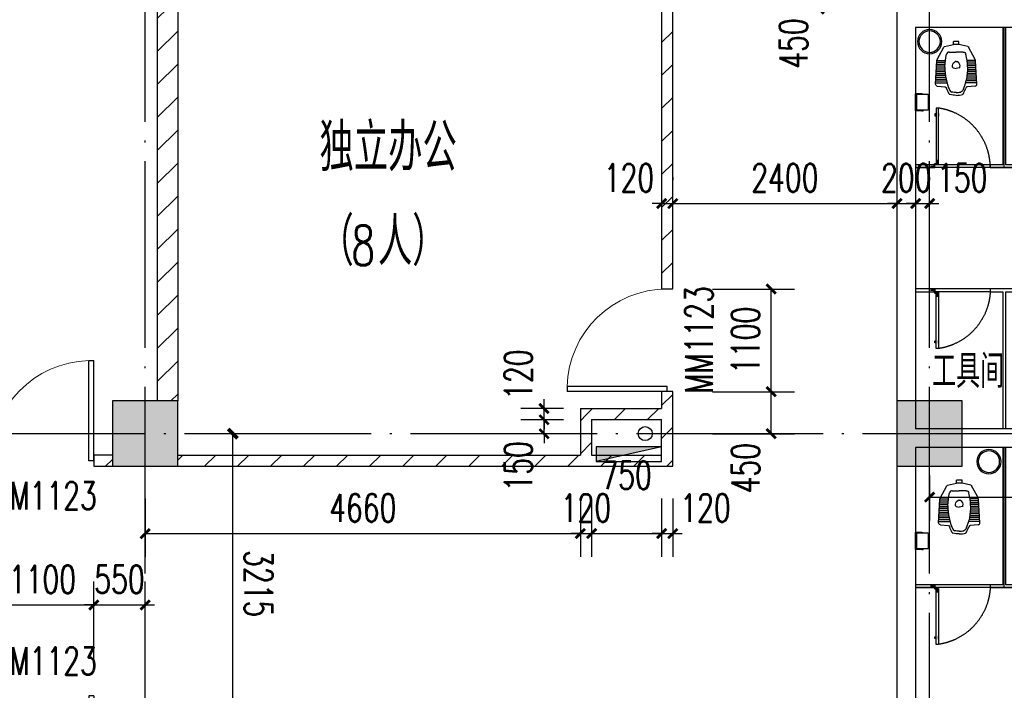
# Model space of a CAD drawing. Extents: x 797781 to 1255204, y 21234 to 1024248.
# Tile 687 of 1056: x 920364 to 930908, y 766681 to 773867. Entities that reach past the tile are written whole.
import ezdxf

# ---------------------------------------------------------------- set-up
doc = ezdxf.new("R2010")
doc.units = 0
doc.header["$LTSCALE"] = 1000
doc.header["$MEASUREMENT"] = 0
doc.linetypes.add('230303生产综合楼-平面图_t8$0$DASHED', pattern=[0.75, 0.5, -0.25])
doc.linetypes.add('230303生产综合楼-平面图_t8$0$DOTE', pattern=[2.42, 2, -0.2, 0.02, -0.2])
for name, color, linetype in [('230303生产综合楼-平面图_t8$0$00-隔断-JYZS', 54, 'Continuous'), ('230303生产综合楼-平面图_t8$0$COLUMN', 40, 'Continuous'), ('230303生产综合楼-平面图_t8$0$DOTE', 1, '230303生产综合楼-平面图_t8$0$DOTE'), ('230303生产综合楼-平面图_t8$0$FC-过门石-JYZS', 147, 'Continuous'), ('230303生产综合楼-平面图_t8$0$FF-厨卫具-JYZS', 44, 'Continuous'), ('230303生产综合楼-平面图_t8$0$FF-门扇-JYZS', 12, 'Continuous'), ('230303生产综合楼-平面图_t8$0$PUB_DIM', 3, 'Continuous'), ('230303生产综合楼-平面图_t8$0$PUB_HATCH', 8, 'Continuous'), ('230303生产综合楼-平面图_t8$0$PUB_TEXT', 7, 'Continuous'), ('230303生产综合楼-平面图_t8$0$RC-套线看线-JYZS', 12, 'Continuous'), ('230303生产综合楼-平面图_t8$0$STAIR', 2, 'Continuous'), ('230303生产综合楼-平面图_t8$0$WALL', 40, 'Continuous'), ('230303生产综合楼-平面图_t8$0$WALL-MOVE', 6, 'Continuous'), ('230303生产综合楼-平面图_t8$0$WINDOW', 4, 'Continuous'), ('230303生产综合楼-平面图_t8$0$WINDOW_TEXT', 7, 'Continuous'), ('EQUIP_消火栓', 7, 'Continuous'), ('PUB_DIM', 3, 'Continuous'), ('PUB_HATCH', 8, 'Continuous'), ('VPIPE-消防', 1, 'Continuous')]:
    doc.layers.add(name, color=color, linetype=linetype)
doc.styles.add('230303生产综合楼-平面图_t8$0$_TCH_DIM', font='SIMPLEX', dxfattribs={"bigfont": 'GBCBIG'})
doc.styles.add('230303生产综合楼-平面图_T8$0$_TCH_DIM_T3', font='SIMPLEX', dxfattribs={"width": 0.705882, "bigfont": 'GBCBIG'})
doc.styles.add('230303生产综合楼-平面图_t8$0$_TCH_WINDOW', font='SIMPLEX', dxfattribs={"height": 3.5, "bigfont": 'GBCBIG'})
doc.styles.add('_TCH_DIM_T3', font='SIMPLEX', dxfattribs={"width": 0.705882, "bigfont": 'GBCBIG'})
doc.dimstyles.new('230303生产综合楼-平面图_T8$0$_TCH_ARCH&&100', dxfattribs={"dimtxt": 297.5, "dimasz": 100, "dimexe": 250, "dimexo": 300, "dimgap": 126.25, "dimtad": 1, "dimdec": 0, "dimzin": 0, "dimdsep": 46, "dimtxsty": '230303生产综合楼-平面图_T8$0$_TCH_DIM_T3', "dimblk": '230303生产综合楼-平面图_t8$0$_ArchTick', "dimcen": 0.09, "dimclrt": 7, "dimazin": 2, "dimtfac": 1, "dimtdec": 0, "dimtix": 1, "dimtmove": 2, "dimatfit": 3, "dimfxl": 1, "dimtolj": 1, "dimtzin": 0, "dimarcsym": 0})
doc.dimstyles.new('_TCH_ARCH&&100', dxfattribs={"dimtxt": 297.5, "dimasz": 100, "dimexe": 250, "dimexo": 300, "dimgap": 126.25, "dimtad": 1, "dimdec": 0, "dimzin": 0, "dimdsep": 46, "dimtxsty": '_TCH_DIM_T3', "dimblk": 'ARCHTICK', "dimcen": 0.09, "dimclrt": 7, "dimazin": 2, "dimtfac": 1, "dimtdec": 0, "dimtix": 1, "dimtmove": 2, "dimatfit": 3, "dimfxl": 1, "dimtolj": 1, "dimtzin": 0, "dimarcsym": 0})
pattern_1 = [(45, (0, 179.5), (-176.776766, 176.776766), [])]

# ---------------------------------------------------------------- blocks, each defined once
blk = doc.blocks.new('$TwtSys$00000434')
for p, q in [((-0.5, 0.5), (-0.5, -0.5)), ((-0.5, -0.5), (0.5, 0.5)), ((0.5, 0.5), (-0.5, 0.5)), ((0.5, -0.5), (0.5, 0.5)), ((-0.5, -0.5), (0.5, -0.5))]:
    blk.add_line(p, q)
blk.add_solid([(0.5, -0.5), (0.5, 0.5), (-0.5, -0.5)])
blk = doc.blocks.new('_ArchTick')
at = {"color": 0, "linetype": 'ByBlock', "const_width": 0.4}
blk.add_lwpolyline([(-0.5, -0.5), (0.5, 0.5)], dxfattribs=at)
blk = doc.blocks.new('*D6339')
at = {"layer": 'Defpoints', "color": 0, "transparency": 16777216}
for p in [(1050554, 565250), (1051142, 565250), (1050554, 562035)]:
    blk.add_point(p, dxfattribs=at)
at = {"layer": 'PUB_DIM', "color": 0, "lineweight": -2, "transparency": 16777216}
for p, q in [((1050854, 565250), (1051392, 565250)), ((1051142, 562035), (1051142, 565250)), ((1050854, 562035), (1051392, 562035))]:
    blk.add_line(p, q, dxfattribs=at)
at = {"layer": 'PUB_DIM', "color": 0, "lineweight": -2, "transparency": 16777216, "xscale": 100, "yscale": 100, "zscale": 100}
for p, rotation in [((1051142, 565250), 90.00012321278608), ((1051142, 562035), 270.0001232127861)]:
    blk.add_blockref('_ArchTick', p, dxfattribs=dict(at, rotation=rotation))
at = {"layer": 'PUB_DIM', "color": 7, "transparency": 16777216, "insert": (1051417, 563642), "char_height": 297.5, "attachment_point": 5, "rotation": 270.0001, "style": '_TCH_DIM_T3'}
blk.add_mtext('\\A1;3215', dxfattribs=at)
blk = doc.blocks.new('230303生产综合楼-平面图_t8$0$A$Caa1b75a0')
at = {"layer": '230303生产综合楼-平面图_t8$0$00-隔断-JYZS'}
for points in [[(785, 4349), (785, 2880), (650, 2880), (650, 2850), (800, 2850), (950, 2850), (950, 2880), (815, 2880), (815, 4349)], [(-150, 2850), (50, 2850), (50, 2880), (-150, 2880)], [(-150, 1520), (50, 1520), (50, 1550), (-150, 1550)], [(815, 50), (815, 1520), (950, 1520), (950, 1550), (800, 1550), (650, 1550), (650, 1520), (785, 1520), (785, 50)], [(785, -150), (785, -1619), (650, -1619), (650, -1649), (800, -1649), (950, -1649), (950, -1619), (815, -1619), (815, -150)], [(-150, -1649), (50, -1649), (50, -1619), (-150, -1619)]]:
    blk.add_lwpolyline(points, dxfattribs=at)
at = {"layer": '230303生产综合楼-平面图_t8$0$FC-过门石-JYZS'}
for p, q in [((800, 2850), (800, 4350)), ((5350, 2850), (-150, 2850)), ((5350, 1550), (-150, 1550)), ((800, -1649), (800, -150)), ((4450, -1649), (-150, -1649))]:
    blk.add_line(p, q, dxfattribs=at)
at = {"layer": '230303生产综合楼-平面图_t8$0$RC-套线看线-JYZS'}
for p, q in [((650, 2880), (50, 2880)), ((650, 2850), (50, 2850)), ((650, 1550), (50, 1550)), ((650, 1520), (50, 1520)), ((650, -1619), (50, -1619)), ((650, -1649), (50, -1649))]:
    blk.add_line(p, q, dxfattribs=at)
blk = doc.blocks.new('230303生产综合楼-平面图_t8$0$defr')
at = {"layer": '230303生产综合楼-平面图_t8$0$FF-厨卫具-JYZS'}
blk.add_circle((0, 0), 130, dxfattribs=at)
at = {"layer": '230303生产综合楼-平面图_t8$0$FF-厨卫具-JYZS', "color": 251}
blk.add_circle((0, 0), 115, dxfattribs=at)
blk = doc.blocks.new('230303生产综合楼-平面图_t8$0$htjy')
at = {"layer": '230303生产综合楼-平面图_t8$0$FF-门扇-JYZS', "color": 250}
for p, q in [((382769, 28864), (382721, 28864)), ((382726, 28865), (382760, 28865)), ((382726, 28863), (382760, 28863)), ((382737, 28864), (382739, 28865)), ((382737, 28864), (382739, 28863)), ((382760, 28865), (382765, 28868)), ((382760, 28863), (382765, 28859)), ((382762, 28839), (382762, 28876)), ((382763, 28839), (382762, 28839)), ((382765, 28868), (382765, 28859)), ((382767, 28876), (382767, 28844)), ((382768, 28832), (382768, 28833)), ((382768, 28832), (382805, 28832)), ((382805, 28837), (382774, 28837)), ((382790, 28837), (382793, 28831)), ((382793, 28831), (382793, 28798)), ((382793, 28798), (382794, 28796)), ((382794, 28793), (382794, 28841)), ((382794, 28796), (382795, 28798)), ((382795, 28831), (382799, 28837)), ((382795, 28798), (382795, 28831))]:
    blk.add_line(p, q, dxfattribs=at)
at = {"layer": '230303生产综合楼-平面图_t8$0$FF-门扇-JYZS'}
blk.add_lwpolyline([(382167, 28876), (382167, 28864), (382167, 28864), (382167, 28851), (382767, 28851), (382767, 28876)], close=True, dxfattribs=at)
at = {"layer": '230303生产综合楼-平面图_t8$0$FF-门扇-JYZS', "color": 251}
for points in [[(382224, 28879), (382224, 28876), (382254, 28876), (382254, 28879)], [(382224, 28848), (382224, 28851), (382254, 28851), (382254, 28848)], [(382229, 28847), (382229, 28837), (382249, 28837), (382249, 28847)]]:
    blk.add_lwpolyline(points, close=True, dxfattribs=at)
at = {"layer": '230303生产综合楼-平面图_t8$0$FF-门扇-JYZS', "color": 250}
for points in [[(382767, 28851), (382767, 28876), (382762, 28876), (382762, 28851)], [(382805, 28832), (382805, 28837), (382780, 28837), (382780, 28832)]]:
    blk.add_lwpolyline(points, close=True, dxfattribs=at)
blk.add_circle((382768, 28839), 1.73, dxfattribs=at)
at = {"layer": '230303生产综合楼-平面图_t8$0$FF-门扇-JYZS', "color": 250, "linetype": '230303生产综合楼-平面图_t8$0$DASHED', "ltscale": 5}
blk.add_arc((382807, 28786), 646, 91.1042, 172.0182, dxfattribs=at)
at = {"layer": '230303生产综合楼-平面图_t8$0$FF-门扇-JYZS', "color": 250, "extrusion": (0, 0, -1)}
blk.add_arc((-382768, 28839), 5.4, 270.017, 196.1287, dxfattribs=at)
blk = doc.blocks.new('230303生产综合楼-平面图_t8$0$ferg')
at = {"layer": '230303生产综合楼-平面图_t8$0$FF-厨卫具-JYZS'}
for p, q in [((70688, -64090), (70673, -64090)), ((70673, -64090), (70673, -64095)), ((70688, -64090), (70754, -64090)), ((70754, -64271), (70754, -64090)), ((70673, -64266), (70673, -64271)), ((70688, -64271), (70673, -64271)), ((70688, -64271), (70754, -64271))]:
    blk.add_line(p, q, dxfattribs=at)
at = {"layer": '230303生产综合楼-平面图_t8$0$FF-厨卫具-JYZS', "color": 251}
for p, q in [((70688, -64090), (70688, -64095)), ((70688, -64093), (70754, -64093)), ((70688, -64266), (70688, -64271)), ((70688, -64269), (70754, -64269))]:
    blk.add_line(p, q, dxfattribs=at)
at = {"layer": '230303生产综合楼-平面图_t8$0$FF-厨卫具-JYZS'}
blk.add_lwpolyline([(70742, -64266), (70742, -64095), (70619, -64095), (70619, -64266)], close=True, dxfattribs=at)
blk = doc.blocks.new('230303生产综合楼-平面图_t8$0$sdsdfsf666')
at = {"color": 0, "linetype": 'ByBlock', "lineweight": -2}
for p, q in [((16619, -103128), (16691, -102994)), ((16698, -102988), (16794, -102965)), ((16794, -102965), (16794, -102933)), ((16794, -102933), (16853, -102933)), ((16794, -102965), (16853, -102965)), ((16853, -102965), (16853, -102933)), ((16949, -102988), (16853, -102965)), ((17028, -103128), (16956, -102994)), ((16749, -103047), (16823, -103047)), ((16898, -103047), (16823, -103047)), ((16603, -103392), (16616, -103141)), ((17044, -103392), (17031, -103141)), ((16621, -103413), (16705, -103421)), ((17026, -103413), (16942, -103421))]:
    blk.add_line(p, q, dxfattribs=at)
at = {"color": 250, "linetype": 'ByBlock', "lineweight": -2}
for p, q in [((16612, -103216), (16702, -103216)), ((16613, -103196), (16702, -103196)), ((16614, -103176), (16703, -103176)), ((16615, -103156), (16705, -103156)), ((16616, -103136), (16708, -103136)), ((17031, -103136), (16939, -103136)), ((17032, -103156), (16942, -103156)), ((17033, -103176), (16944, -103176)), ((17034, -103196), (16945, -103196)), ((17035, -103216), (16945, -103216)), ((16607, -103316), (16711, -103316)), ((16608, -103296), (16708, -103296)), ((16609, -103276), (16705, -103276)), ((16610, -103256), (16703, -103256)), ((16611, -103236), (16702, -103236)), ((17040, -103316), (16936, -103316)), ((17039, -103296), (16939, -103296)), ((17038, -103276), (16942, -103276)), ((17037, -103256), (16944, -103256)), ((17036, -103236), (16945, -103236)), ((16604, -103378), (16725, -103378)), ((16605, -103356), (16719, -103356)), ((16606, -103336), (16715, -103336)), ((17043, -103378), (16922, -103378)), ((17042, -103356), (16928, -103356)), ((17041, -103336), (16932, -103336))]:
    blk.add_line(p, q, dxfattribs=at)
at = {"color": 0, "linetype": 'ByBlock', "lineweight": -2}
for centre, radius, start, end in [((16700, -102998), 10, 103.4652, 154.3063), ((16749, -103077), 30, 90, 168.4221), ((17333, -103208), 631, 180, 203.412), ((17001, -103142), 30, 2.8571, 28.2945), ((16542, -103302), 406, 331.3144, 340.9583), ((16944, -103441), 20, 95.5347, 160.9583), ((17024, -103393), 20, 275.5347, 2.8571), ((16758, -103492), 10, 208.6857, 256.3993), ((16758, -103492), 10, 208.6857, 256.3993), ((16781, -103446), 30, 203.412, 259.3055), ((16823, -103222), 259, 270, 280.6945), ((16823, -103222), 289, 270, 283.6008)]:
    blk.add_arc(centre, radius, start, end, dxfattribs=at)
at = {"color": 0, "linetype": 'ByBlock', "lineweight": -2, "extrusion": (0, 0, -1)}
for centre, radius, start, end in [((-16947, -102998), 10, 103.4652, 154.3063), ((-16898, -103077), 30, 90, 168.4221), ((-16646, -103142), 30, 2.857, 28.2945), ((-16314, -103208), 631, 180, 203.412), ((-16623, -103393), 20, 275.5346, 2.857), ((-16703, -103441), 20, 95.5346, 160.9583), ((-17105, -103302), 406, 331.3143, 340.9583), ((-16823, -103222), 289, 270, 283.6007), ((-16823, -103222), 259, 270, 280.6945), ((-16866, -103446), 30, 203.412, 259.3055), ((-16889, -103492), 10, 208.6856, 256.3992)]:
    blk.add_arc(centre, radius, start, end, dxfattribs=at)
at = {"color": 250, "linetype": 'ByBlock', "lineweight": -2, "extrusion": (0, 0, -1)}
for centre, radius, start, end in [((-16793, -103207), 10, 289.2764, 347.2204), ((-16815, -103161), 10, 56.918, 82.6139), ((-16823, -103228), 78.5, 90, 97.386), ((-16823, -103120), 102, 250.7235, 270)]:
    blk.add_arc(centre, radius, start, end, dxfattribs=at)
at = {"color": 250, "linetype": 'ByBlock', "lineweight": -2}
for centre, radius, start, end in [((16823, -103120), 102, 250.7236, 270), ((16823, -103228), 78.5, 90, 97.3861), ((16832, -103161), 10, 56.918, 82.614), ((16854, -103207), 10, 289.2765, 347.2204)]:
    blk.add_arc(centre, radius, start, end, dxfattribs=at)
at = {"color": 0, "linetype": 'ByBlock', "lineweight": -2, "extrusion": (0, 0, -1)}
blk.add_ellipse((17601, -103232), major_axis=(900, 0), ratio=0.892183, start_param=3.172566, end_param=3.343665, dxfattribs=at)
at = {"color": 0, "linetype": 'ByBlock', "lineweight": -2}
blk.add_ellipse((16046, -103232), major_axis=(900, 0), ratio=0.892184, start_param=0.030974, end_param=0.202073, dxfattribs=at)
at = {"color": 250, "linetype": 'ByBlock', "lineweight": -2, "extrusion": (0, 0, -1)}
blk.add_ellipse((16842, -103197), major_axis=(59.8, 0), ratio=0.895051, start_param=2.918547, end_param=4.135, dxfattribs=at)
at = {"color": 250, "linetype": 'ByBlock', "lineweight": -2}
blk.add_ellipse((16805, -103197), major_axis=(-59.8, 0), ratio=0.895051, start_param=2.918547, end_param=4.135, dxfattribs=at)
blk = doc.blocks.new('230303生产综合楼-平面图_t8$0$_ArchTick')
at = {"color": 0, "linetype": 'ByBlock', "const_width": 0.3}
blk.add_lwpolyline([(-0.5, -0.5), (0.5, 0.5)], dxfattribs=at)
blk = doc.blocks.new('*D6253')
at = {"layer": '230303生产综合楼-平面图_t8$0$PUB_DIM', "color": 0, "lineweight": -2, "transparency": 16777216}
for p, q in [((756648, 182899), (756648, 182419)), ((759248, 182899), (759248, 182419)), ((756648, 182669), (759248, 182669))]:
    blk.add_line(p, q, dxfattribs=at)
at = {"layer": 'Defpoints', "color": 0, "transparency": 16777216}
for p in [(756648, 183199), (759248, 183199), (759248, 182669)]:
    blk.add_point(p, dxfattribs=at)
at = {"layer": '230303生产综合楼-平面图_t8$0$PUB_DIM', "color": 0, "lineweight": -2, "transparency": 16777216, "xscale": 100, "yscale": 100, "zscale": 100, "rotation": 180}
blk.add_blockref('230303生产综合楼-平面图_t8$0$_ArchTick', (756648, 182669), dxfattribs=at)
at = {"layer": '230303生产综合楼-平面图_t8$0$PUB_DIM', "color": 0, "lineweight": -2, "transparency": 16777216, "xscale": 100, "yscale": 100, "zscale": 100}
blk.add_blockref('230303生产综合楼-平面图_t8$0$_ArchTick', (759248, 182669), dxfattribs=at)
at = {"layer": '230303生产综合楼-平面图_t8$0$PUB_DIM', "color": 7, "transparency": 16777216, "insert": (757948, 182944), "char_height": 297.5, "attachment_point": 5, "style": '230303生产综合楼-平面图_T8$0$_TCH_DIM_T3'}
blk.add_mtext('\\A1;2600', dxfattribs=at)
blk = doc.blocks.new('*D4462')
at = {"layer": '230303生产综合楼-平面图_t8$0$PUB_DIM', "color": 0, "lineweight": -2, "transparency": 16777216}
for p, q in [((921708, 768735), (921708, 768111)), ((926368, 768735), (926368, 768111)), ((921708, 768361), (926368, 768361))]:
    blk.add_line(p, q, dxfattribs=at)
at = {"layer": 'Defpoints', "color": 0, "transparency": 16777216}
for p in [(921708, 769035), (926368, 769035), (926368, 768361)]:
    blk.add_point(p, dxfattribs=at)
at = {"layer": '230303生产综合楼-平面图_t8$0$PUB_DIM', "color": 0, "lineweight": -2, "transparency": 16777216, "xscale": 100, "yscale": 100, "zscale": 100, "rotation": 180}
blk.add_blockref('230303生产综合楼-平面图_t8$0$_ArchTick', (921708, 768361), dxfattribs=at)
at = {"layer": '230303生产综合楼-平面图_t8$0$PUB_DIM', "color": 0, "lineweight": -2, "transparency": 16777216, "xscale": 100, "yscale": 100, "zscale": 100}
blk.add_blockref('230303生产综合楼-平面图_t8$0$_ArchTick', (926368, 768361), dxfattribs=at)
at = {"layer": '230303生产综合楼-平面图_t8$0$PUB_DIM', "color": 7, "transparency": 16777216, "insert": (924038, 768636), "char_height": 297.5, "attachment_point": 5, "style": '230303生产综合楼-平面图_T8$0$_TCH_DIM_T3'}
blk.add_mtext('\\A1;4660', dxfattribs=at)
blk = doc.blocks.new('*D4463')
at = {"layer": '230303生产综合楼-平面图_t8$0$PUB_DIM', "color": 0, "lineweight": -2, "transparency": 16777216}
for p, q in [((926368, 768735), (926368, 768111)), ((926488, 768735), (926488, 768111)), ((926368, 768361), (926268, 768361)), ((926368, 768361), (926488, 768361)), ((926488, 768361), (926588, 768361))]:
    blk.add_line(p, q, dxfattribs=at)
at = {"layer": 'Defpoints', "color": 0, "transparency": 16777216}
for p in [(926368, 769035), (926488, 769035), (926488, 768361)]:
    blk.add_point(p, dxfattribs=at)
at = {"layer": '230303生产综合楼-平面图_t8$0$PUB_DIM', "color": 0, "lineweight": -2, "transparency": 16777216, "xscale": 100, "yscale": 100, "zscale": 100}
blk.add_blockref('230303生产综合楼-平面图_t8$0$_ArchTick', (926368, 768361), dxfattribs=at)
at = {"layer": '230303生产综合楼-平面图_t8$0$PUB_DIM', "color": 0, "lineweight": -2, "transparency": 16777216, "xscale": 100, "yscale": 100, "zscale": 100, "rotation": 180}
blk.add_blockref('230303生产综合楼-平面图_t8$0$_ArchTick', (926488, 768361), dxfattribs=at)
at = {"layer": '230303生产综合楼-平面图_t8$0$PUB_DIM', "color": 7, "transparency": 16777216, "insert": (926428, 768636), "char_height": 297.5, "attachment_point": 5, "style": '230303生产综合楼-平面图_T8$0$_TCH_DIM_T3'}
blk.add_mtext('\\A1;120', dxfattribs=at)
blk = doc.blocks.new('*D4464')
at = {"layer": '230303生产综合楼-平面图_t8$0$PUB_DIM', "color": 0, "lineweight": -2, "transparency": 16777216}
for p, q in [((926488, 768735), (926488, 768111)), ((927238, 768735), (927238, 768111)), ((926488, 768361), (927238, 768361))]:
    blk.add_line(p, q, dxfattribs=at)
at = {"layer": 'Defpoints', "color": 0, "transparency": 16777216}
for p in [(926488, 769035), (927238, 769035), (927238, 768361)]:
    blk.add_point(p, dxfattribs=at)
at = {"layer": '230303生产综合楼-平面图_t8$0$PUB_DIM', "color": 0, "lineweight": -2, "transparency": 16777216, "xscale": 100, "yscale": 100, "zscale": 100, "rotation": 180}
blk.add_blockref('230303生产综合楼-平面图_t8$0$_ArchTick', (926488, 768361), dxfattribs=at)
at = {"layer": '230303生产综合楼-平面图_t8$0$PUB_DIM', "color": 0, "lineweight": -2, "transparency": 16777216, "xscale": 100, "yscale": 100, "zscale": 100}
blk.add_blockref('230303生产综合楼-平面图_t8$0$_ArchTick', (927238, 768361), dxfattribs=at)
at = {"layer": '230303生产综合楼-平面图_t8$0$PUB_DIM', "color": 7, "transparency": 16777216, "insert": (926863, 768986), "char_height": 297.5, "attachment_point": 5, "style": '230303生产综合楼-平面图_T8$0$_TCH_DIM_T3'}
blk.add_mtext('\\A1;750', dxfattribs=at)
blk = doc.blocks.new('*D4465')
at = {"layer": '230303生产综合楼-平面图_t8$0$PUB_DIM', "color": 0, "lineweight": -2, "transparency": 16777216}
for p, q in [((927238, 768735), (927238, 768111)), ((927358, 768735), (927358, 768111)), ((927238, 768361), (927138, 768361)), ((927238, 768361), (927358, 768361)), ((927358, 768361), (927458, 768361))]:
    blk.add_line(p, q, dxfattribs=at)
at = {"layer": 'Defpoints', "color": 0, "transparency": 16777216}
for p in [(927238, 769035), (927358, 769035), (927358, 768361)]:
    blk.add_point(p, dxfattribs=at)
at = {"layer": '230303生产综合楼-平面图_t8$0$PUB_DIM', "color": 0, "lineweight": -2, "transparency": 16777216, "xscale": 100, "yscale": 100, "zscale": 100}
blk.add_blockref('230303生产综合楼-平面图_t8$0$_ArchTick', (927238, 768361), dxfattribs=at)
at = {"layer": '230303生产综合楼-平面图_t8$0$PUB_DIM', "color": 0, "lineweight": -2, "transparency": 16777216, "xscale": 100, "yscale": 100, "zscale": 100, "rotation": 180}
blk.add_blockref('230303生产综合楼-平面图_t8$0$_ArchTick', (927358, 768361), dxfattribs=at)
at = {"layer": '230303生产综合楼-平面图_t8$0$PUB_DIM', "color": 7, "transparency": 16777216, "insert": (927708, 768636), "char_height": 297.5, "attachment_point": 5, "style": '230303生产综合楼-平面图_T8$0$_TCH_DIM_T3'}
blk.add_mtext('\\A1;120', dxfattribs=at)
blk = doc.blocks.new('*D4466')
at = {"layer": '230303生产综合楼-平面图_t8$0$PUB_DIM', "color": 0, "lineweight": -2, "transparency": 16777216}
for p, q in [((925979, 769581), (925979, 769681)), ((926188, 769581), (925729, 769581)), ((925979, 769431), (925979, 769581)), ((926188, 769431), (925729, 769431)), ((925979, 769431), (925979, 769331))]:
    blk.add_line(p, q, dxfattribs=at)
at = {"layer": 'Defpoints', "color": 0, "transparency": 16777216}
for p in [(925979, 769581), (926488, 769581), (926488, 769431)]:
    blk.add_point(p, dxfattribs=at)
at = {"layer": '230303生产综合楼-平面图_t8$0$PUB_DIM', "color": 0, "lineweight": -2, "transparency": 16777216, "xscale": 100, "yscale": 100, "zscale": 100}
for p, rotation in [((925979, 769581), 270), ((925979, 769431), 90)]:
    blk.add_blockref('230303生产综合楼-平面图_t8$0$_ArchTick', p, dxfattribs=dict(at, rotation=rotation))
at = {"layer": '230303生产综合楼-平面图_t8$0$PUB_DIM', "color": 7, "transparency": 16777216, "insert": (925704, 769081), "char_height": 297.5, "attachment_point": 5, "rotation": 90, "style": '230303生产综合楼-平面图_T8$0$_TCH_DIM_T3'}
blk.add_mtext('\\A1;150', dxfattribs=at)
blk = doc.blocks.new('*D4467')
at = {"layer": '230303生产综合楼-平面图_t8$0$PUB_DIM', "color": 0, "lineweight": -2, "transparency": 16777216}
for p, q in [((926188, 769701), (925729, 769701)), ((925979, 769701), (925979, 769801)), ((925979, 769581), (925979, 769701)), ((926188, 769581), (925729, 769581)), ((925979, 769581), (925979, 769481))]:
    blk.add_line(p, q, dxfattribs=at)
at = {"layer": 'Defpoints', "color": 0, "transparency": 16777216}
for p in [(925979, 769701), (926488, 769701), (926488, 769581)]:
    blk.add_point(p, dxfattribs=at)
at = {"layer": '230303生产综合楼-平面图_t8$0$PUB_DIM', "color": 0, "lineweight": -2, "transparency": 16777216, "xscale": 100, "yscale": 100, "zscale": 100}
for p, rotation in [((925979, 769701), 270), ((925979, 769581), 90)]:
    blk.add_blockref('230303生产综合楼-平面图_t8$0$_ArchTick', p, dxfattribs=dict(at, rotation=rotation))
at = {"layer": '230303生产综合楼-平面图_t8$0$PUB_DIM', "color": 7, "transparency": 16777216, "insert": (925704, 770063), "char_height": 297.5, "attachment_point": 5, "rotation": 90, "style": '230303生产综合楼-平面图_T8$0$_TCH_DIM_T3'}
blk.add_mtext('\\A1;120', dxfattribs=at)
blk = doc.blocks.new('230303生产综合楼-平面图_t8$0$$DorLib2D$00000001')
for p, q in [((0.45, 0.975), (0.5, 0.975)), ((0.45, 0), (0.45, 0.975)), ((0.5, 0), (0.5, 0.975)), ((0.5, 0), (0.45, 0))]:
    blk.add_line(p, q)
at = {"lineweight": 13}
blk.add_arc((0.475, 0), 0.975, 91.46928, 180, dxfattribs=at)
blk = doc.blocks.new('*D4647')
at = {"layer": '230303生产综合楼-平面图_t8$0$PUB_DIM', "color": 0, "lineweight": -2, "transparency": 16777216}
for p, q in [((929958, 772181), (929958, 772147)), ((930108, 772181), (930108, 772147)), ((929958, 771897), (929858, 771897)), ((929958, 771897), (930108, 771897)), ((930108, 771897), (930208, 771897))]:
    blk.add_line(p, q, dxfattribs=at)
at = {"layer": 'Defpoints', "color": 0, "transparency": 16777216}
for p in [(929958, 771881), (930108, 771897), (930108, 771881)]:
    blk.add_point(p, dxfattribs=at)
at = {"layer": '230303生产综合楼-平面图_t8$0$PUB_DIM', "color": 0, "lineweight": -2, "transparency": 16777216, "xscale": 100, "yscale": 100, "zscale": 100}
blk.add_blockref('230303生产综合楼-平面图_t8$0$_ArchTick', (929958, 771897), dxfattribs=at)
at = {"layer": '230303生产综合楼-平面图_t8$0$PUB_DIM', "color": 0, "lineweight": -2, "transparency": 16777216, "xscale": 100, "yscale": 100, "zscale": 100, "rotation": 180}
blk.add_blockref('230303生产综合楼-平面图_t8$0$_ArchTick', (930108, 771897), dxfattribs=at)
at = {"layer": '230303生产综合楼-平面图_t8$0$PUB_DIM', "color": 7, "transparency": 16777216, "insert": (930458, 772172), "char_height": 297.5, "attachment_point": 5, "style": '230303生产综合楼-平面图_T8$0$_TCH_DIM_T3'}
blk.add_mtext('\\A1;150', dxfattribs=at)
blk = doc.blocks.new('*D4648')
at = {"layer": '230303生产综合楼-平面图_t8$0$PUB_DIM', "color": 0, "lineweight": -2, "transparency": 16777216}
for p, q in [((929758, 772181), (929758, 772147)), ((929958, 772181), (929958, 772147)), ((929758, 771897), (929658, 771897)), ((929758, 771897), (929958, 771897)), ((929958, 771897), (930058, 771897))]:
    blk.add_line(p, q, dxfattribs=at)
at = {"layer": 'Defpoints', "color": 0, "transparency": 16777216}
for p in [(929758, 771881), (929958, 771897), (929958, 771881)]:
    blk.add_point(p, dxfattribs=at)
at = {"layer": '230303生产综合楼-平面图_t8$0$PUB_DIM', "color": 0, "lineweight": -2, "transparency": 16777216, "xscale": 100, "yscale": 100, "zscale": 100}
blk.add_blockref('230303生产综合楼-平面图_t8$0$_ArchTick', (929758, 771897), dxfattribs=at)
at = {"layer": '230303生产综合楼-平面图_t8$0$PUB_DIM', "color": 0, "lineweight": -2, "transparency": 16777216, "xscale": 100, "yscale": 100, "zscale": 100, "rotation": 180}
blk.add_blockref('230303生产综合楼-平面图_t8$0$_ArchTick', (929958, 771897), dxfattribs=at)
at = {"layer": '230303生产综合楼-平面图_t8$0$PUB_DIM', "color": 7, "transparency": 16777216, "insert": (929858, 772172), "char_height": 297.5, "attachment_point": 5, "style": '230303生产综合楼-平面图_T8$0$_TCH_DIM_T3'}
blk.add_mtext('\\A1;200', dxfattribs=at)
blk = doc.blocks.new('*D4649')
at = {"layer": '230303生产综合楼-平面图_t8$0$PUB_DIM', "color": 0, "lineweight": -2, "transparency": 16777216}
for p, q in [((927358, 772181), (927358, 772147)), ((929758, 772181), (929758, 772147)), ((927358, 771897), (929758, 771897))]:
    blk.add_line(p, q, dxfattribs=at)
at = {"layer": 'Defpoints', "color": 0, "transparency": 16777216}
for p in [(927358, 771881), (929758, 771897), (929758, 771881)]:
    blk.add_point(p, dxfattribs=at)
at = {"layer": '230303生产综合楼-平面图_t8$0$PUB_DIM', "color": 0, "lineweight": -2, "transparency": 16777216, "xscale": 100, "yscale": 100, "zscale": 100, "rotation": 180}
blk.add_blockref('230303生产综合楼-平面图_t8$0$_ArchTick', (927358, 771897), dxfattribs=at)
at = {"layer": '230303生产综合楼-平面图_t8$0$PUB_DIM', "color": 0, "lineweight": -2, "transparency": 16777216, "xscale": 100, "yscale": 100, "zscale": 100}
blk.add_blockref('230303生产综合楼-平面图_t8$0$_ArchTick', (929758, 771897), dxfattribs=at)
at = {"layer": '230303生产综合楼-平面图_t8$0$PUB_DIM', "color": 7, "transparency": 16777216, "insert": (928558, 772172), "char_height": 297.5, "attachment_point": 5, "style": '230303生产综合楼-平面图_T8$0$_TCH_DIM_T3'}
blk.add_mtext('\\A1;2400', dxfattribs=at)
blk = doc.blocks.new('*D4650')
at = {"layer": '230303生产综合楼-平面图_t8$0$PUB_DIM', "color": 0, "lineweight": -2, "transparency": 16777216}
for p, q in [((927238, 772181), (927238, 772147)), ((927358, 772181), (927358, 772147)), ((927238, 771897), (927138, 771897)), ((927238, 771897), (927358, 771897)), ((927358, 771897), (927458, 771897))]:
    blk.add_line(p, q, dxfattribs=at)
at = {"layer": 'Defpoints', "color": 0, "transparency": 16777216}
for p in [(927238, 771881), (927358, 771897), (927358, 771881)]:
    blk.add_point(p, dxfattribs=at)
at = {"layer": '230303生产综合楼-平面图_t8$0$PUB_DIM', "color": 0, "lineweight": -2, "transparency": 16777216, "xscale": 100, "yscale": 100, "zscale": 100}
blk.add_blockref('230303生产综合楼-平面图_t8$0$_ArchTick', (927238, 771897), dxfattribs=at)
at = {"layer": '230303生产综合楼-平面图_t8$0$PUB_DIM', "color": 0, "lineweight": -2, "transparency": 16777216, "xscale": 100, "yscale": 100, "zscale": 100, "rotation": 180}
blk.add_blockref('230303生产综合楼-平面图_t8$0$_ArchTick', (927358, 771897), dxfattribs=at)
at = {"layer": '230303生产综合楼-平面图_t8$0$PUB_DIM', "color": 7, "transparency": 16777216, "insert": (926888, 772172), "char_height": 297.5, "attachment_point": 5, "style": '230303生产综合楼-平面图_T8$0$_TCH_DIM_T3'}
blk.add_mtext('\\A1;120', dxfattribs=at)
blk = doc.blocks.new('*D4655')
at = {"layer": '230303生产综合楼-平面图_t8$0$PUB_DIM', "color": 0, "lineweight": -2, "transparency": 16777216}
for p, q in [((927783, 769881), (928661, 769881)), ((928411, 769431), (928411, 769881)), ((927783, 769431), (928661, 769431))]:
    blk.add_line(p, q, dxfattribs=at)
at = {"layer": 'Defpoints', "color": 0, "transparency": 16777216}
for p in [(927483, 769881), (928411, 769881), (927483, 769431)]:
    blk.add_point(p, dxfattribs=at)
at = {"layer": '230303生产综合楼-平面图_t8$0$PUB_DIM', "color": 0, "lineweight": -2, "transparency": 16777216, "xscale": 100, "yscale": 100, "zscale": 100}
for p, rotation in [((928411, 769881), 90), ((928411, 769431), 270)]:
    blk.add_blockref('230303生产综合楼-平面图_t8$0$_ArchTick', p, dxfattribs=dict(at, rotation=rotation))
at = {"layer": '230303生产综合楼-平面图_t8$0$PUB_DIM', "color": 7, "transparency": 16777216, "insert": (928136, 769061), "char_height": 297.5, "attachment_point": 5, "rotation": 90, "style": '230303生产综合楼-平面图_T8$0$_TCH_DIM_T3'}
blk.add_mtext('\\A1;450', dxfattribs=at)
blk = doc.blocks.new('*D4656')
at = {"layer": '230303生产综合楼-平面图_t8$0$PUB_DIM', "color": 0, "lineweight": -2, "transparency": 16777216}
for p, q in [((927783, 770981), (928661, 770981)), ((928411, 769881), (928411, 770981)), ((927783, 769881), (928661, 769881))]:
    blk.add_line(p, q, dxfattribs=at)
at = {"layer": 'Defpoints', "color": 0, "transparency": 16777216}
for p in [(927483, 770981), (928411, 770981), (927483, 769881)]:
    blk.add_point(p, dxfattribs=at)
at = {"layer": '230303生产综合楼-平面图_t8$0$PUB_DIM', "color": 0, "lineweight": -2, "transparency": 16777216, "xscale": 100, "yscale": 100, "zscale": 100}
for p, rotation in [((928411, 770981), 90), ((928411, 769881), 270)]:
    blk.add_blockref('230303生产综合楼-平面图_t8$0$_ArchTick', p, dxfattribs=dict(at, rotation=rotation))
at = {"layer": '230303生产综合楼-平面图_t8$0$PUB_DIM', "color": 7, "transparency": 16777216, "insert": (928136, 770431), "char_height": 297.5, "attachment_point": 5, "rotation": 90, "style": '230303生产综合楼-平面图_T8$0$_TCH_DIM_T3'}
blk.add_mtext('\\A1;1100', dxfattribs=at)
blk = doc.blocks.new('*D4671')
at = {"layer": '230303生产综合楼-平面图_t8$0$PUB_DIM', "color": 0, "lineweight": -2, "transparency": 16777216}
for p, q in [((920058, 766981), (920058, 767846)), ((921158, 766981), (921158, 767846)), ((920058, 767596), (921158, 767596))]:
    blk.add_line(p, q, dxfattribs=at)
at = {"layer": 'Defpoints', "color": 0, "transparency": 16777216}
for p in [(921158, 767596), (920058, 766681), (921158, 766681)]:
    blk.add_point(p, dxfattribs=at)
at = {"layer": '230303生产综合楼-平面图_t8$0$PUB_DIM', "color": 0, "lineweight": -2, "transparency": 16777216, "xscale": 100, "yscale": 100, "zscale": 100, "rotation": 180}
blk.add_blockref('230303生产综合楼-平面图_t8$0$_ArchTick', (920058, 767596), dxfattribs=at)
at = {"layer": '230303生产综合楼-平面图_t8$0$PUB_DIM', "color": 0, "lineweight": -2, "transparency": 16777216, "xscale": 100, "yscale": 100, "zscale": 100}
blk.add_blockref('230303生产综合楼-平面图_t8$0$_ArchTick', (921158, 767596), dxfattribs=at)
at = {"layer": '230303生产综合楼-平面图_t8$0$PUB_DIM', "color": 7, "transparency": 16777216, "insert": (920608, 767871), "char_height": 297.5, "attachment_point": 5, "style": '230303生产综合楼-平面图_T8$0$_TCH_DIM_T3'}
blk.add_mtext('\\A1;1100', dxfattribs=at)
blk = doc.blocks.new('*D4672')
at = {"layer": '230303生产综合楼-平面图_t8$0$PUB_DIM', "color": 0, "lineweight": -2, "transparency": 16777216}
for p, q in [((921158, 766981), (921158, 767846)), ((921708, 766981), (921708, 767846)), ((921158, 767596), (921058, 767596)), ((921158, 767596), (921708, 767596)), ((921708, 767596), (921808, 767596))]:
    blk.add_line(p, q, dxfattribs=at)
at = {"layer": 'Defpoints', "color": 0, "transparency": 16777216}
for p in [(921708, 767596), (921158, 766681), (921708, 766681)]:
    blk.add_point(p, dxfattribs=at)
at = {"layer": '230303生产综合楼-平面图_t8$0$PUB_DIM', "color": 0, "lineweight": -2, "transparency": 16777216, "xscale": 100, "yscale": 100, "zscale": 100}
blk.add_blockref('230303生产综合楼-平面图_t8$0$_ArchTick', (921158, 767596), dxfattribs=at)
at = {"layer": '230303生产综合楼-平面图_t8$0$PUB_DIM', "color": 0, "lineweight": -2, "transparency": 16777216, "xscale": 100, "yscale": 100, "zscale": 100, "rotation": 180}
blk.add_blockref('230303生产综合楼-平面图_t8$0$_ArchTick', (921708, 767596), dxfattribs=at)
at = {"layer": '230303生产综合楼-平面图_t8$0$PUB_DIM', "color": 7, "transparency": 16777216, "insert": (921433, 767871), "char_height": 297.5, "attachment_point": 5, "style": '230303生产综合楼-平面图_T8$0$_TCH_DIM_T3'}
blk.add_mtext('\\A1;550', dxfattribs=at)
blk = doc.blocks.new('*D4768')
at = {"layer": '230303生产综合楼-平面图_t8$0$PUB_DIM', "color": 0, "lineweight": -2, "transparency": 16777216}
for p, q in [((929458, 774431), (928676, 774431)), ((928926, 773981), (928926, 774431)), ((929458, 773981), (928676, 773981))]:
    blk.add_line(p, q, dxfattribs=at)
at = {"layer": 'Defpoints', "color": 0, "transparency": 16777216}
for p in [(928926, 774431), (929758, 774431), (929758, 773981)]:
    blk.add_point(p, dxfattribs=at)
at = {"layer": '230303生产综合楼-平面图_t8$0$PUB_DIM', "color": 0, "lineweight": -2, "transparency": 16777216, "xscale": 100, "yscale": 100, "zscale": 100}
for p, rotation in [((928926, 774431), 90), ((928926, 773981), 270)]:
    blk.add_blockref('230303生产综合楼-平面图_t8$0$_ArchTick', p, dxfattribs=dict(at, rotation=rotation))
at = {"layer": '230303生产综合楼-平面图_t8$0$PUB_DIM', "color": 7, "transparency": 16777216, "insert": (928651, 773611), "char_height": 297.5, "attachment_point": 5, "rotation": 90, "style": '230303生产综合楼-平面图_T8$0$_TCH_DIM_T3'}
blk.add_mtext('\\A1;450', dxfattribs=at)
blk = doc.blocks.new('_FZH')
blk.add_lwpolyline([(-0.5, -0.5), (0.5, -0.5), (0.5, 0.5), (-0.5, 0.5)], close=True)
at = {"layer": 'PUB_HATCH'}
blk.add_solid([(-0.5, -0.5), (0.5, -0.5), (-0.5, 0.5), (0.5, 0.5)], dxfattribs=at)
blk = doc.blocks.new('230303生产综合楼-平面图_t8$0$10-XHS')
at = {"layer": 'VPIPE-消防'}
blk.add_circle((1055558.7, 565249.8), 75, dxfattribs=at)
at = {"layer": 'EQUIP_消火栓', "xscale": -700, "yscale": -160, "zscale": 700}
blk.add_blockref('$TwtSys$00000434', (1055383.7, 565029.8), dxfattribs=at)
at = {"layer": 'PUB_DIM'}
dim = blk.add_aligned_dim(p1=(1050553.7, 562034.8), p2=(1050553.7, 565249.8), distance=-588.8, dimstyle='_TCH_ARCH&&100', dxfattribs=at)
dim.commit()
dim.dimension.update_dxf_attribs({"geometry": '*D6339', "text_midpoint": (1051417.4, 563642.3)})
blk = doc.blocks.new('230303生产综合楼-平面图_t8$0$WSJ-1')
at = {"layer": '230303生产综合楼-平面图_t8$0$WALL'}
for p, q in [((756298.3, 187898.9), (756298.3, 183299)), ((756498.3, 187698.9), (756498.3, 183399)), ((761998.3, 187698.9), (756498.3, 187698.9)), ((761198.3, 183399), (756498.3, 183399)), ((756298.3, 183299), (756298.3, 178798.9)), ((756498.3, 183199), (756498.3, 178998.9)), ((761098.3, 183199), (756498.3, 183199))]:
    blk.add_line(p, q, dxfattribs=at)
blk.add_blockref('230303生产综合楼-平面图_t8$0$A$Caa1b75a0', (756648.3, 183349))
at = {"layer": '230303生产综合楼-平面图_t8$0$FF-厨卫具-JYZS', "xscale": -1, "rotation": 270}
for p in [(756648.3, 187548.9), (757283.3, 183049)]:
    blk.add_blockref('230303生产综合楼-平面图_t8$0$defr', p, dxfattribs=at)
at = {"layer": '230303生产综合楼-平面图_t8$0$FF-厨卫具-JYZS', "xscale": -1}
for name, p in [('230303生产综合楼-平面图_t8$0$sdsdfsf666', (773756.8, 290484.8)), ('230303生产综合楼-平面图_t8$0$ferg', (827252.7, 251079.6)), ('230303生产综合楼-平面图_t8$0$sdsdfsf666', (773789.3, 285784.8)), ('230303生产综合楼-平面图_t8$0$ferg', (827252.7, 246379.6))]:
    blk.add_blockref(name, p, dxfattribs=at)
at = {"layer": '230303生产综合楼-平面图_t8$0$FF-门扇-JYZS', "rotation": 270}
blk.add_blockref('230303生产综合楼-平面图_t8$0$htjy', (727866.1, 569004.2), dxfattribs=at)
at = {"layer": '230303生产综合楼-平面图_t8$0$FF-门扇-JYZS', "xscale": -1, "rotation": 270}
for p in [(727866.1, -197906.3), (727866.1, -201075.7)]:
    blk.add_blockref('230303生产综合楼-平面图_t8$0$htjy', p, dxfattribs=at)
at = {"layer": '230303生产综合楼-平面图_t8$0$PUB_TEXT', "style": '230303生产综合楼-平面图_t8$0$_TCH_DIM'}
blk.add_text('工具间', height=357.45, dxfattribs=at).set_placement((756674.5, 183838.7))
at = {"layer": '230303生产综合楼-平面图_t8$0$PUB_DIM'}
dim = blk.add_aligned_dim(p1=(756648.3, 183199), p2=(759248.3, 183199), distance=-529.8, dimstyle='230303生产综合楼-平面图_T8$0$_TCH_ARCH&&100', dxfattribs=at)
dim.commit()
dim.dimension.update_dxf_attribs({"geometry": '*D6253', "text_midpoint": (757948.3, 182944.1)})

msp = doc.modelspace()

# ---------------------------------------------------------------- hatches: boundary and pattern name
at = {"layer": '230303生产综合楼-平面图_t8$0$PUB_HATCH'}
h = msp.add_hatch(dxfattribs=at)
h.set_pattern_fill('普通砖', color=256, scale=100, style=0)
h.set_pattern_definition(pattern_1)
h.paths.add_polyline_path([(921984.7, 775056.3), (921838, 775056.3), (921838, 769781.3), (922058, 769781.3), (922058, 774946.3)])
h = msp.add_hatch(dxfattribs=at)
h.set_pattern_fill('普通砖', color=256, scale=100, style=0)
h.set_pattern_definition(pattern_1)
h.paths.add_polyline_path([(927238, 774946.3), (927238, 770981.3), (927358, 770981.3), (927358, 775056.3), (927278, 775056.3)])
h = msp.add_hatch(dxfattribs=at)
h.set_pattern_fill('普通砖', color=256, scale=100, style=0)
h.set_pattern_definition(pattern_1)
h.paths.add_polyline_path([(927358, 769641.3), (927358, 769881.3), (927238, 769881.3), (927238, 769701.3), (927278, 769641.3)])
h = msp.add_hatch(dxfattribs=at)
h.set_pattern_fill('普通砖', color=256, scale=100, style=0)
h.set_pattern_definition(pattern_1)
h.paths.add_polyline_path([(926488, 769581.3), (926368, 769701.3), (926368, 769201.3), (926428, 769161.3), (926488, 769201.3)])
h = msp.add_hatch(dxfattribs=at)
h.set_pattern_fill('普通砖', color=256, scale=100, style=0)
h.set_pattern_definition(pattern_1)
h.paths.add_polyline_path([(926368, 769701.3), (926488, 769581.3), (927238, 769581.3), (927278, 769641.3), (927238, 769701.3)])
h = msp.add_hatch(dxfattribs=at)
h.set_pattern_fill('普通砖', color=256, scale=100, style=0)
h.set_pattern_definition(pattern_1)
h.paths.add_polyline_path([(927238, 769201.3), (927358, 769081.3), (927358, 769641.3), (927278, 769641.3), (927238, 769581.3)])
h = msp.add_hatch(dxfattribs=at)
h.set_pattern_fill('普通砖', color=256, scale=100, style=0)
h.set_pattern_definition(pattern_1)
h.paths.add_polyline_path([(921358, 769081.3), (921358, 769201.3), (921158, 769201.3), (921158, 769081.3)])
h = msp.add_hatch(dxfattribs=at)
h.set_pattern_fill('普通砖', color=256, scale=100, style=0)
h.set_pattern_definition(pattern_1)
h.paths.add_polyline_path([(922058, 769201.3), (922058, 769081.3), (926428, 769081.3), (926428, 769161.3), (926368, 769201.3)])
h = msp.add_hatch(dxfattribs=at)
h.set_pattern_fill('普通砖', color=256, scale=100, style=0)
h.set_pattern_definition(pattern_1)
h.paths.add_polyline_path([(926428, 769161.3), (926428, 769081.3), (927358, 769081.3), (927238, 769201.3), (926488, 769201.3)])

# ---------------------------------------------------------------- linework, layer by layer
at = {"layer": '230303生产综合楼-平面图_t8$0$DOTE'}
for p, q in [((921708, 755831.3), (921708, 783831.3)), ((930108, 755831.3), (930108, 783831.3)), ((895508, 769431.3), (989908, 769431.3))]:
    msp.add_line(p, q, dxfattribs=at)
at = {"layer": '230303生产综合楼-平面图_t8$0$WALL-MOVE'}
for p, q in [((921838, 775056.3), (921838, 769781.3)), ((927358, 770981.3), (927358, 775056.3)), ((922058, 774946.3), (922058, 769781.3)), ((927238, 774946.3), (927238, 770981.3)), ((927238, 770981.3), (927358, 770981.3)), ((927358, 769881.3), (927238, 769881.3)), ((927238, 769881.3), (927238, 769701.3)), ((927358, 769641.3), (927358, 769881.3)), ((926368, 769701.3), (926368, 769201.3)), ((926368, 769701.3), (927238, 769701.3)), ((927358, 769081.3), (927358, 769641.3)), ((926488, 769581.3), (926488, 769201.3)), ((926488, 769581.3), (927238, 769581.3)), ((927238, 769201.3), (927238, 769581.3)), ((921358, 769201.3), (921158, 769201.3)), ((921158, 769201.3), (921158, 769081.3)), ((922058, 769201.3), (926368, 769201.3)), ((926488, 769201.3), (927238, 769201.3)), ((921158, 769081.3), (921358, 769081.3)), ((922058, 769081.3), (926428, 769081.3)), ((926428, 769081.3), (927358, 769081.3))]:
    msp.add_line(p, q, dxfattribs=at)

# ---------------------------------------------------------------- block references
msp.add_blockref('230303生产综合楼-平面图_t8$0$10-XHS', (-128495.7, 204181.5))
at = {"layer": '230303生产综合楼-平面图_t8$0$COLUMN', "xscale": 700, "yscale": 700, "zscale": 700}
for p in [(921708, 769431.3), (930108, 769431.3)]:
    msp.add_blockref('_FZH', p, dxfattribs=at)
at = {"layer": '230303生产综合楼-平面图_t8$0$STAIR'}
msp.add_blockref('230303生产综合楼-平面图_t8$0$WSJ-1', (173459.7, 586082.4), dxfattribs=at)
at = {"layer": '230303生产综合楼-平面图_t8$0$WINDOW'}
ref = msp.add_blockref('230303生产综合楼-平面图_t8$0$$DorLib2D$00000001', (927298, 770431.3), dxfattribs=dict(at, xscale=-1100, yscale=1100, zscale=120, rotation=90.00000000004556))
ref.add_attrib('A', 'MM1123', (927786.6, 769861.3), dxfattribs={"layer": '230303生产综合楼-平面图_t8$0$WINDOW_TEXT', "ltscale": 2, "height": 297.5, "rotation": 90, "style": '230303生产综合楼-平面图_t8$0$_TCH_WINDOW', "width": 0.705882})
ref = msp.add_blockref('230303生产综合楼-平面图_t8$0$$DorLib2D$00000001', (920608, 769141.3), dxfattribs=dict(at, xscale=1100, yscale=1100, zscale=120, rotation=359.9999999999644))
ref.add_attrib('A', 'MM1123', (920038, 768617.6), dxfattribs={"layer": '230303生产综合楼-平面图_t8$0$WINDOW_TEXT', "ltscale": 2, "height": 297.5, "style": '230303生产综合楼-平面图_t8$0$_TCH_WINDOW', "width": 0.705882})
ref = msp.add_blockref('230303生产综合楼-平面图_t8$0$$DorLib2D$00000001', (920608, 766621.3), dxfattribs=dict(at, xscale=1100, yscale=-1100, zscale=120, rotation=359.9999999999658))
ref.add_attrib('A', 'MM1123', (920038, 766847.6), dxfattribs={"layer": '230303生产综合楼-平面图_t8$0$WINDOW_TEXT', "ltscale": 2, "height": 297.5, "style": '230303生产综合楼-平面图_t8$0$_TCH_WINDOW', "width": 0.705882})

# ---------------------------------------------------------------- texts
at = {"layer": '230303生产综合楼-平面图_t8$0$PUB_TEXT', "style": '230303生产综合楼-平面图_t8$0$_TCH_DIM'}
for s, height, p in [('大会议室（预留视频功能）', 510.638, (915434.1, 773235.7)), ('独立办公', 510.64, (923573.9, 772244.1)), ('（', 510.6, (923573.9, 771235.4)), ('人）', 510.64, (924200.1, 771235.4))]:
    msp.add_text(s, height=height, dxfattribs=at).set_placement(p)
at = {"layer": '230303生产综合楼-平面图_t8$0$PUB_TEXT', "style": '230303生产综合楼-平面图_t8$0$_TCH_DIM', "width": 0.705882}
msp.add_text('8', height=425, dxfattribs=at).set_placement((923914.4, 771235.4))

# ---------------------------------------------------------------- dimensions: what is measured, and where the dimension line sits
at = {"layer": '230303生产综合楼-平面图_t8$0$PUB_DIM'}
for base, p1, p2, angle, picture, middle in [((928926.5, 774431.2), (929758, 773981.3), (929758, 774431.2), 90, '*D4768', (928651.5, 773611.3)), ((927358, 771896.6), (927238, 771880.9), (927358, 771880.9), 0, '*D4650', (926888, 772171.6)), ((930108, 771896.6), (929958, 771880.9), (930108, 771880.9), 0, '*D4647', (930458, 772171.6)), ((925979.2, 769701.3), (926488, 769581.3), (926488, 769701.3), 90, '*D4467', (925704.2, 770063.3)), ((928410.8, 769881.3), (927483, 769431.3), (927483, 769881.3), 90, '*D4655', (928135.8, 769061.3)), ((925979.2, 769581.3), (926488, 769431.3), (926488, 769581.3), 90, '*D4466', (925704.2, 769081.3)), ((927238, 768361), (926488, 769034.8), (927238, 769034.8), 0, '*D4464', (926863, 768986)), ((927358, 768361), (927238, 769034.8), (927358, 769034.8), 0, '*D4465', (927708, 768636))]:
    dim = msp.add_linear_dim(base=base, p1=p1, p2=p2, angle=angle, dimstyle='230303生产综合楼-平面图_T8$0$_TCH_ARCH&&100', dxfattribs=at)
    dim.commit()
    dim.dimension.update_dxf_attribs({"geometry": picture, "text_midpoint": middle, "dimtype": 161})
for p1, p2, distance, picture, middle in [((927358, 771880.9), (929758, 771880.9), 15.7, '*D4649', (928558, 772171.6)), ((929758, 771880.9), (929958, 771880.9), 15.7, '*D4648', (929858, 772171.6)), ((927483, 769881.3), (927483, 770981.3), -927.8, '*D4656', (928135.8, 770431.3)), ((921708, 769034.8), (926368, 769034.8), -673.8, '*D4462', (924038, 768636)), ((926368, 769034.8), (926488, 769034.8), -673.8, '*D4463', (926428, 768636)), ((920058, 766681.3), (921158, 766681.3), 914.5, '*D4671', (920608, 767870.8)), ((921158, 766681.3), (921708, 766681.3), 914.5, '*D4672', (921433, 767870.8))]:
    dim = msp.add_aligned_dim(p1=p1, p2=p2, distance=distance, dimstyle='230303生产综合楼-平面图_T8$0$_TCH_ARCH&&100', dxfattribs=at)
    dim.commit()
    dim.dimension.update_dxf_attribs({"geometry": picture, "text_midpoint": middle})

doc.saveas('drawing.dxf')
